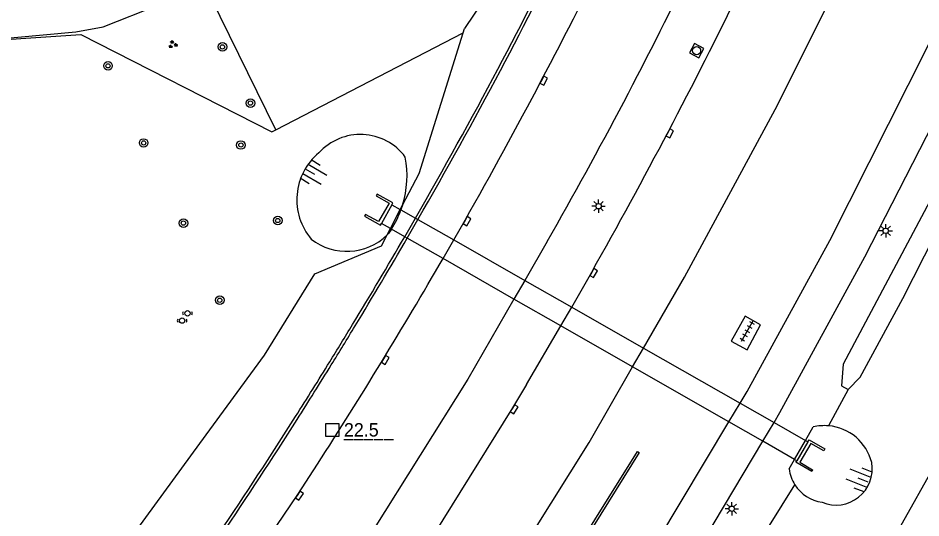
# Model space of a CAD drawing. Extents: x 125000 to 129004, y 397500 to 399008.
# Drawn here: x 125861.8 to 125946.2, y 397627.5 to 397674.3 of the extents above; entities that cross this region are included whole.
import ezdxf

# ---------------------------------------------------------------- set-up
doc = ezdxf.new("R2010")
doc.units = 0
for name, color, linetype in [('gg-afsc-erfafscheiding', 7, 'Continuous'), ('gg-afsc-geluidsscherm', 7, 'Continuous'), ('gg-afsc-hekwerk', 7, 'Continuous'), ('gg-knt-BGT kruinlijn', 7, 'Continuous'), ('gg-knt-verharding', 7, 'Continuous'), ('gg-kntw-bovenkant insteek waterloop', 7, 'Continuous'), ('gg-kwrk-faunavoorziening', 7, 'Continuous'), ('gg-kwrk-kunstwerk', 7, 'Continuous'), ('gg-kwrk-uitstroombak niveau min 01', 7, 'Continuous'), ('gt-anno-nummer hm paal', 7, 'Continuous'), ('gt-grn-groengrens', 7, 'Continuous'), ('gt-symb-boom', 7, 'Continuous'), ('gt-symb-groenvak', 7, 'Continuous'), ('gt-symb-hm paal', 7, 'Continuous'), ('gt-symb-kolk', 7, 'Continuous'), ('gt-symb-lichtmast', 7, 'Continuous'), ('gt-symb-peilbuis', 7, 'Continuous'), ('gt-symb-rioolschacht', 7, 'Continuous'), ('gt-symb-talud symbool', 7, 'Continuous'), ('gt-symb-tegel verharding', 7, 'Continuous'), ('gx-grn-maaiveld', 7, 'Continuous')]:
    doc.layers.add(name, color=color, linetype=linetype)

# ---------------------------------------------------------------- blocks, each defined once
blk = doc.blocks.new('gt0-TALUD_1')
at = {"layer": 'gt-symb-talud symbool'}
for p, q in [((-1, -1), (-1, 0)), ((-0.5, -2), (-0.5, 0)), ((0, -1), (0, 0)), ((0.5, -2), (0.5, 0)), ((1, -1), (1, 0))]:
    blk.add_line(p, q, dxfattribs=at)
blk = doc.blocks.new('gt0-BOOM')
at = {"layer": 'gt-symb-boom'}
for radius in [0.4, 0.2]:
    blk.add_circle((0, 0), radius, dxfattribs=at)
blk = doc.blocks.new('gt0-GRVAK')
at = {"layer": 'gt-symb-groenvak'}
for p, q in [((-0.11, 0.189), (-0.228, 0.24)), ((-0.182, 0.153), (0.088, 0.153)), ((-0.091, 0.211), (-0.156, 0.322)), ((-0.047, 0.214), (-0.047, 0.393)), ((-0.004, 0.211), (0.061, 0.322)), ((0.015, 0.189), (0.133, 0.24)), ((0.262, -0.052), (0.197, 0.059)), ((0.305, -0.049), (0.305, 0.13)), ((0.349, -0.052), (0.414, 0.059)), ((-0.245, -0.228), (-0.363, -0.177)), ((-0.318, -0.264), (-0.047, -0.264)), ((-0.226, -0.206), (-0.291, -0.095)), ((-0.183, -0.203), (-0.183, -0.024)), ((-0.139, -0.206), (-0.074, -0.095)), ((-0.12, -0.228), (-0.002, -0.177)), ((0.243, -0.074), (0.125, -0.023)), ((0.17, -0.11), (0.441, -0.11)), ((0.368, -0.074), (0.486, -0.023))]:
    blk.add_line(p, q, dxfattribs=at)
blk = doc.blocks.new('gt0-KOLK')
at = {"layer": 'gt-symb-kolk'}
blk.add_lwpolyline([(0, 0), (0.375, 0), (0.375, 0.4), (-0.375, 0.4), (-0.375, 0), (0, 0)], dxfattribs=at)
blk = doc.blocks.new('gt0-LMAST')
at = {"layer": 'gt-symb-lichtmast'}
for p, q in [((-0.182, 0.173), (-0.447, 0.438)), ((-0.005, 0.246), (-0.005, 0.621)), ((0.172, 0.173), (0.437, 0.438)), ((-0.255, -0.004), (-0.63, -0.004)), ((-0.182, -0.181), (-0.447, -0.446)), ((-0.005, -0.254), (-0.005, -0.629)), ((0.437, -0.446), (0.172, -0.181)), ((0.245, -0.004), (0.62, -0.004))]:
    blk.add_line(p, q, dxfattribs=at)
blk.add_circle((-0.005, -0.004), 0.25, dxfattribs=at)
blk = doc.blocks.new('gt0-RS')
at = {"layer": 'gt-symb-rioolschacht'}
blk.add_lwpolyline([(-0.5, -0.5), (0.5, -0.5), (0.5, 0.5), (-0.5, 0.5)], close=True, dxfattribs=at)
blk.add_circle((0, 0), 0.375, dxfattribs=at)
blk = doc.blocks.new('gt0-TEG1')
at = {"layer": 'gt-symb-tegel verharding'}
for p, q in [((-1.125, 0), (1.125, 0)), ((-0.9, -0.25), (-0.9, 0.25)), ((-0.45, -0.25), (-0.45, 0.25)), ((0, -0.25), (0, 0.25)), ((0.45, -0.25), (0.45, 0.25)), ((0.9, -0.25), (0.9, 0.25))]:
    blk.add_line(p, q, dxfattribs=at)
blk = doc.blocks.new('gt0-HMpaal')
at = {"layer": 'gt-symb-hm paal'}
blk.add_lwpolyline([(-0.6, 0.6), (0.6, 0.6), (0.6, -0.6), (-0.6, -0.6)], close=True, dxfattribs=at)
blk = doc.blocks.new('gt0-PBUIS')
at = {"layer": 'gt-symb-peilbuis'}
blk.add_circle((0, 0), 0.25, dxfattribs=at)
for centre, start, end in [((-0.207, 0), 141.90727, 218.09273), ((0.207, 0), 321.90727, 38.09273)]:
    blk.add_arc(centre, 0.243, start, end, dxfattribs=at)

msp = doc.modelspace()

# ---------------------------------------------------------------- linework, layer by layer
at = {"layer": 'gg-afsc-erfafscheiding'}
for p, q in [((125903.444, 397672.871), (125903.568, 397673.266)), ((125885.935, 397663.814), (125903.444, 397672.871)), ((125896.642, 397654.584), (125897.568, 397656.361)), ((125897.568, 397656.361), (125897.773, 397656.754)), ((125896.327, 397653.981), (125896.642, 397654.584))]:
    msp.add_line(p, q, dxfattribs=at)
for points in [[(125856.023, 397671.925), (125867.72, 397672.725), (125885.553, 397663.617), (125885.935, 397663.814)], [(125897.773, 397656.754), (125899.316, 397659.714), (125903.444, 397672.871)], [(125860.371, 397605.458), (125867.293, 397618.685), (125878.827, 397634.499), (125884.885, 397642.75), (125889.593, 397650.361), (125895.802, 397652.973), (125896.327, 397653.981)]]:
    msp.add_lwpolyline(points, dxfattribs=at)
at = {"layer": 'gg-afsc-geluidsscherm'}
msp.add_line((125919.898, 397633.642), (125911.924, 397620.876), dxfattribs=at)
msp.add_lwpolyline([(125903.491, 397608.461), (125911.754, 397620.982), (125919.731, 397633.746), (125919.898, 397633.642)], dxfattribs=at)
at = {"layer": 'gg-afsc-hekwerk'}
msp.add_line((125885.935, 397663.814), (125875.847, 397684.407), dxfattribs=at)
msp.add_line((125885.935, 397663.814), (125875.847, 397684.407), dxfattribs=at)
at = {"layer": 'gg-knt-BGT kruinlijn'}
for p, q in [((125897.773, 397656.754), (125897.628, 397656.327)), ((125935.439, 397634.78), (125936.157, 397636.038)), ((125934.427, 397633.006), (125935.439, 397634.78)), ((125933.92, 397632.116), (125934.427, 397633.006))]:
    msp.add_line(p, q, dxfattribs=at)
msp.add_lwpolyline([(125896.741, 397654.528), (125896.47, 397654.125), (125896.327, 397653.981)], dxfattribs=at)
for centre, radius, start, end in [((125893.837, 397658.146), 5.23, 36.6404, 137.91642), ((125893.564, 397657.275), 5.673, 129.51691, 220.40608), ((125888.855, 397659.532), 9.34, 342.69861, 10.70691), ((125888.906, 397659.509), 9.285, 327.55345, 339.95519), ((125892.567, 397657.837), 5.386, 231.91353, 314.27764), ((125937.207, 397631.59), 4.57, 85.15767, 103.28572), ((125937.204, 397631.603), 4.558, 13.9436, 85.10923), ((125938.294, 397632.12), 3.385, 247.47657, 9.87624), ((125937.479, 397632.547), 3.585, 186.89799, 212.18864), ((125937.48, 397632.548), 3.587, 212.19359, 262.25882)]:
    msp.add_arc(centre, radius, start, end, dxfattribs=at)
at = {"layer": 'gg-knt-verharding'}
for p, q in [((125902.559, 397653.517), (125903.622, 397655.372)), ((125901.558, 397651.777), (125902.559, 397653.517)), ((125911.297, 397653.359), (125909.2, 397649.732)), ((125913.59, 397647.231), (125915.46, 397650.517)), ((125909.2, 397649.732), (125908.192, 397647.988)), ((125912.582, 397645.481), (125913.59, 397647.231)), ((125909.365, 397640.007), (125912.582, 397645.481)), ((125919.285, 397641.653), (125920.299, 397643.407)), ((125928.288, 397636.512), (125929.336, 397638.258)), ((125931.452, 397634.705), (125932.497, 397636.456))]:
    msp.add_line(p, q, dxfattribs=at)
for points in [[(125932.497, 397636.456), (125933.048, 397637.379), (125940.999, 397651.941), (125949.97, 397669.441), (125957.786, 397686.423), (125964.645, 397702.662), (125972.196, 397720.865), (125979.534, 397738.736), (125987.477, 397759.032), (125994.607, 397778.139), (126001.359, 397796.924), (126006.626, 397812.759), (126011.59, 397828.351), (126012.329, 397830.75)], [(125929.336, 397638.258), (125929.999, 397639.363), (125937.719, 397653.47), (125946.883, 397671.633), (125954.575, 397688.369), (125961.175, 397704.003), (125968.858, 397722.357), (125976.181, 397740.274), (125984.206, 397760.92), (125991.023, 397779.142), (125993.156, 397785.077)], [(125932.614, 397665.706), (125938.623, 397677.726), (125945.847, 397693.343), (125945.773, 397693.393)], [(125856.023, 397671.925), (125867.24, 397672.982), (125869.789, 397673.44), (125874.99, 397675.5)], [(125920.299, 397643.407), (125924.124, 397650.026), (125932.614, 397665.706)], [(125908.192, 397647.988), (125903.87, 397640.512), (125890.508, 397619.188)], [(125929.79, 397646.385), (125928.502, 397644.055), (125929.977, 397643.235), (125931.229, 397645.575), (125929.79, 397646.385)], [(125900.044, 397610.538), (125906.498, 397620.667), (125915.206, 397634.594), (125919.285, 397641.653)], [(125909.365, 397640.007), (125908.056, 397637.823), (125899.965, 397624.805)], [(125908.965, 397605.732), (125919.353, 397621.618), (125928.288, 397636.512)], [(125912.013, 397603.352), (125922.345, 397619.439), (125931.452, 397634.705)], [(125883.986, 397623.833), (125887.976, 397629.721), (125889.83, 397632.575)]]:
    msp.add_lwpolyline(points, dxfattribs=at)
for centre, radius, start, end in [((125458.644, 397907.134), 511.263, 330.49951, 333.82908), ((125534.014, 397868.676), 434.4, 330.28644, 334.21155), ((125482.961, 397894.841), 496.739, 330.53739, 333.98976), ((125498.657, 397884.674), 465.371, 327.19944, 329.96992)]:
    msp.add_arc(centre, radius, start, end, dxfattribs=at)
at = {"layer": 'gg-kntw-bovenkant insteek waterloop'}
for points in [[(126012.796, 397821.952), (126007.609, 397806.868), (126001.687, 397789.286), (125993.436, 397766.621), (125986.406, 397748.453), (125979.447, 397730.721), (125971.924, 397712.966), (125964.224, 397694.163), (125956.599, 397676.754), (125947.579, 397658.135), (125938.962, 397641.92), (125938.82, 397639.872), (125939.437, 397639.533)], [(125939.437, 397639.533), (125940.563, 397640.684), (125944.543, 397648.043), (125951.582, 397661.916), (125959.49, 397678.133), (125966.874, 397695.652), (125974.405, 397713.358), (125981.969, 397731.474), (125988.773, 397748.936), (125996.458, 397767.818), (126002.951, 397785.532), (126008.821, 397803.235), (126014.992, 397821.452)]]:
    msp.add_lwpolyline(points, dxfattribs=at)
at = {"layer": 'gg-kwrk-faunavoorziening'}
for p, q in [((125896.779, 397656.811), (125897.568, 397656.361)), ((125897.568, 397656.361), (125897.628, 397656.327)), ((125897.628, 397656.327), (125898.983, 397655.555)), ((125898.983, 397655.555), (125899.218, 397655.421)), ((125899.218, 397655.421), (125902.559, 397653.517)), ((125896.642, 397654.584), (125895.8, 397655.065)), ((125896.741, 397654.528), (125896.642, 397654.584)), ((125897.981, 397653.82), (125896.741, 397654.528)), ((125898.216, 397653.685), (125897.981, 397653.82)), ((125901.558, 397651.777), (125898.216, 397653.685)), ((125902.559, 397653.517), (125909.2, 397649.732)), ((125908.192, 397647.988), (125901.558, 397651.777)), ((125909.2, 397649.732), (125913.59, 397647.231)), ((125912.582, 397645.481), (125908.192, 397647.988)), ((125913.59, 397647.231), (125920.299, 397643.407)), ((125919.285, 397641.653), (125912.582, 397645.481)), ((125920.299, 397643.407), (125929.336, 397638.258)), ((125928.288, 397636.512), (125919.285, 397641.653)), ((125929.336, 397638.258), (125932.497, 397636.456)), ((125931.452, 397634.705), (125928.288, 397636.512)), ((125932.497, 397636.456), (125935.439, 397634.78)), ((125934.427, 397633.006), (125931.452, 397634.705)), ((125935.439, 397634.78), (125935.663, 397634.652)), ((125934.637, 397632.886), (125934.427, 397633.006))]:
    msp.add_line(p, q, dxfattribs=at)
at = {"layer": 'gg-kwrk-kunstwerk'}
for p, q in [((125897.981, 397653.82), (125898.983, 397655.555)), ((125898.216, 397653.685), (125899.218, 397655.421))]:
    msp.add_line(p, q, dxfattribs=at)
for centre, radius, start, end in [((125406.944, 397932.875), 564.906, 332.20767, 335.25287), ((125409.466, 397931.623), 562.361, 332.20063, 335.2613), ((125485.183, 397893.541), 477.355, 330.09582, 332.00554), ((125484.945, 397893.661), 477.892, 330.09769, 332.00635), ((125483.048, 397894.791), 479.83, 328.71435, 329.85427), ((125480.786, 397896.12), 482.724, 328.71995, 329.85287), ((125519.428, 397871.492), 436.641, 328.31141, 328.84806), ((125456.799, 397909.875), 510.367, 328.31829, 328.79844), ((125498.125, 397884.326), 461.51, 327.59791, 328.3449), ((125478.256, 397896.76), 485.22, 327.59495, 328.30546), ((125484.76, 397892.663), 477.262, 324.48608, 327.61264), ((125483.79, 397893.33), 478.709, 324.49025, 327.58654)]:
    msp.add_arc(centre, radius, start, end, dxfattribs=at)
at = {"layer": 'gg-kwrk-uitstroombak niveau min 01'}
for p, q in [((125896.779, 397656.811), (125895.8, 397655.065)), ((125935.663, 397634.652), (125934.637, 397632.886))]:
    msp.add_line(p, q, dxfattribs=at)
for points in [[(125896.779, 397656.811), (125896.873, 397656.979), (125895.39, 397657.81), (125895.297, 397657.645), (125896.516, 397656.962), (125895.52, 397655.225), (125894.318, 397655.898), (125894.225, 397655.732), (125895.708, 397654.901), (125895.8, 397655.065)], [(125935.663, 397634.652), (125935.771, 397634.838), (125937.242, 397633.983), (125937.145, 397633.816), (125935.928, 397634.501), (125934.904, 397632.733), (125936.108, 397632.034), (125936.023, 397631.887), (125934.553, 397632.741), (125934.637, 397632.886)]]:
    msp.add_lwpolyline(points, dxfattribs=at)
at = {"layer": 'gt-grn-groengrens'}
for p, q in [((125931.065, 397603.133), (125958.701, 397652.383)), ((125939.437, 397639.533), (125937.593, 397636.144)), ((125932.066, 397626.837), (125934.445, 397630.637))]:
    msp.add_line(p, q, dxfattribs=at)
at = {"layer": 'gx-grn-maaiveld'}
msp.add_lwpolyline([(125936.33, 397748.277), (125930.828, 397734.595), (125924.288, 397717.933), (125917.881, 397703.234), (125910.692, 397687.749), (125905.325, 397675.854), (125903.568, 397673.266)], dxfattribs=at)

# ---------------------------------------------------------------- block references
at = {"layer": 'gt-symb-boom'}
for p in [(125880.942, 397671.559), (125870.246, 397669.787), (125883.556, 397666.307), (125873.576, 397662.58), (125882.667, 397662.388), (125877.294, 397655.091), (125886.113, 397655.332), (125880.692, 397647.878)]:
    msp.add_blockref('gt0-BOOM', p, dxfattribs=at)
at = {"layer": 'gt-symb-groenvak'}
msp.add_blockref('gt0-GRVAK', (125876.291, 397671.783), dxfattribs=at)
at = {"layer": 'gt-symb-hm paal'}
msp.add_blockref('gt0-HMpaal', (125891.212, 397635.748), dxfattribs=at)
at = {"layer": 'gt-symb-kolk'}
for p, rotation in [((125910.796, 397668.496), -117.84662218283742), ((125922.576, 397663.566), -117.76921269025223), ((125903.622, 397655.372), -120.54109847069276), ((125915.46, 397650.517), -119.79461720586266), ((125895.992, 397642.404), -121.38612476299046), ((125908.04, 397637.797), -121.08172983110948), ((125887.976, 397629.721), -124.32560196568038)]:
    msp.add_blockref('gt0-KOLK', p, dxfattribs=dict(at, rotation=rotation))
at = {"layer": 'gt-symb-lichtmast'}
for p in [(125916.107, 397656.674), (125942.941, 397654.375), (125928.549, 397628.396)]:
    msp.add_blockref('gt0-LMAST', p, dxfattribs=at)
at = {"layer": 'gt-symb-peilbuis'}
for p in [(125877.672, 397646.658), (125877.172, 397645.977)]:
    msp.add_blockref('gt0-PBUIS', p, dxfattribs=at)
at = {"layer": 'gt-symb-rioolschacht', "rotation": -27.43581850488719}
msp.add_blockref('gt0-RS', (125925.267, 397671.208), dxfattribs=at)
at = {"layer": 'gt-symb-talud symbool'}
for p, xscale, yscale, rotation in [((125888.711, 397660.14), 1.0000124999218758, 1.000012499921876, 59.20328608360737), ((125941.267, 397630.92), 0.9994123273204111, 0.999412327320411, -111.79076367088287)]:
    msp.add_blockref('gt0-TALUD_1', p, dxfattribs=dict(at, xscale=xscale, yscale=yscale, rotation=rotation))
at = {"layer": 'gt-symb-tegel verharding', "rotation": -119.74488129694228}
msp.add_blockref('gt0-TEG1', (125929.984, 397644.998), dxfattribs=at)

# ---------------------------------------------------------------- texts
at = {"layer": 'gt-anno-nummer hm paal'}
msp.add_text('22.5', height=1.25, dxfattribs=at).set_placement((125892.293, 397635.144))
at = {"layer": 'gt-symb-hm paal'}
msp.add_text('_____', height=1.25, dxfattribs=at).set_placement((125892.293, 397635.144))

doc.saveas('drawing.dxf')
